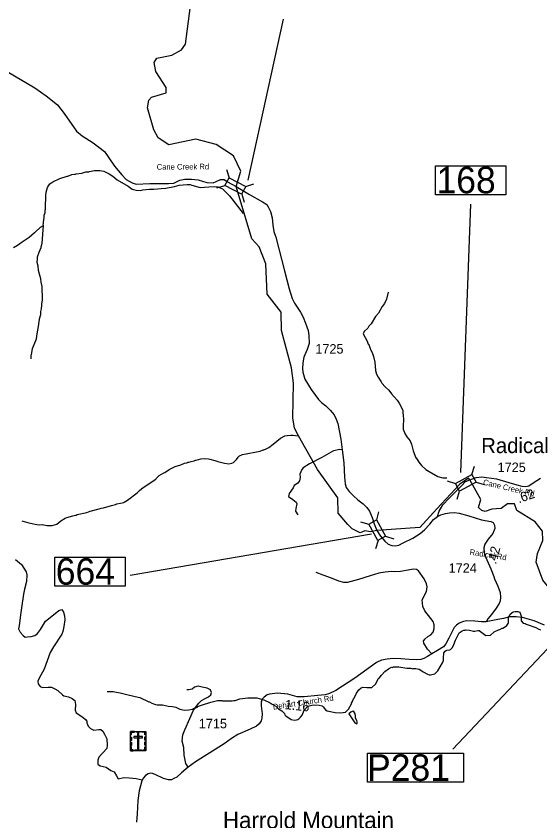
# Model space of a CAD drawing. Extents: x 1248224 to 1454986, y 825081 to 985870.
# Drawn here: x 1360606 to 1367517, y 928641 to 939269 of the extents above; entities that cross this region are included whole.
import ezdxf

# ---------------------------------------------------------------- set-up
doc = ezdxf.new("R2010")
doc.units = 0
for name, color, linetype in [('Exist Civil Demographics Community Label', 7, 'Continuous'), ('Exist Cultural Cemetery CELL', 7, 'Continuous'), ('Exist Geographical Mountain Summit Label', 7, 'Continuous'), ('Exist Hydrographic Creek Single Shore', 7, 'Continuous'), ('Exist Hydrographic Misc Water Feature', 7, 'Continuous'), ('Exist Road Non-System Type 51', 7, 'Continuous'), ('Exist Road Secondary Mileage Hundredths English Label', 7, 'Continuous'), ('Exist Road Secondary Structure Pipe Number Label', 7, 'Continuous'), ('Exist Road Secondary Structure Standard Bridge CELL', 7, 'Continuous'), ('Exist Road Secondary Structure Standard Bridge Number Label', 7, 'Continuous'), ('Exist Road Secondary Type 51 Attributed', 7, 'Continuous'), ('Exist Road Secondary Type 51 Label', 7, 'Continuous'), ('Exist Road Secondary Type 51 Number Label', 7, 'Continuous')]:
    doc.layers.add(name, color=color, linetype=linetype)

msp = doc.modelspace()

# ---------------------------------------------------------------- linework, layer by layer
at = {"layer": 'Exist Cultural Cemetery CELL'}
for points in [[(1362117, 929823), (1362316, 929823), (1362316, 929568), (1362117, 929568)], [(1362117, 929780), (1362128, 929780), (1362128, 929812), (1362168, 929812), (1362168, 929823), (1362117, 929823)], [(1362191, 929823), (1362242, 929823), (1362242, 929811), (1362191, 929811)], [(1362316, 929779), (1362304, 929779), (1362304, 929812), (1362264, 929812), (1362264, 929823), (1362316, 929823)], [(1362116, 929705), (1362116, 929749), (1362128, 929749), (1362128, 929705)], [(1362157, 929755), (1362157, 929736), (1362275, 929736), (1362275, 929755)], [(1362226, 929794), (1362207, 929794), (1362207, 929591), (1362226, 929591)], [(1362304, 929706), (1362304, 929750), (1362316, 929750), (1362316, 929706)], [(1362116, 929638), (1362116, 929681), (1362128, 929681), (1362128, 929638)], [(1362150, 929568), (1362150, 929580), (1362128, 929580), (1362128, 929620), (1362116, 929620), (1362116, 929568)], [(1362282, 929568), (1362282, 929580), (1362304, 929580), (1362304, 929620), (1362316, 929620), (1362316, 929568)], [(1362304, 929640), (1362304, 929684), (1362316, 929684), (1362316, 929640)], [(1362174, 929580), (1362259, 929580), (1362259, 929568), (1362174, 929568)]]:
    msp.add_lwpolyline(points, close=True, dxfattribs=at)
at = {"layer": 'Exist Hydrographic Creek Single Shore'}
for points in [[(1363508, 937019), (1363573, 937222), (1363476, 937425), (1363245, 937574), (1362979, 937642), (1362619, 937567), (1362479, 937662), (1362423, 937765), (1362338, 938059), (1362357, 938157), (1362391, 938199), (1362584, 938254), (1362586, 938326), (1362449, 938539), (1362426, 938658), (1362461, 938713), (1362662, 938752), (1362788, 938825), (1362840, 938899), (1362920, 939511)], [(1365366, 932475), (1365282, 932458), (1365208, 932470), (1365145, 932445), (1365041, 932499), (1364985, 932553), (1364855, 932706), (1364851, 932906), (1364584, 933280), (1364330, 933727), (1364279, 933827), (1364257, 933962), (1364267, 934422), (1364238, 934623), (1364108, 935118), (1364105, 935357), (1363918, 935598), (1363902, 935998), (1363815, 936223), (1363717, 936327), (1363508, 937019)], [(1366591, 933145), (1366576, 933165), (1366462, 933090), (1366157, 932762), (1365931, 932514), (1365366, 932475)], [(1367947, 931351), (1367554, 931821), (1367467, 932056), (1367487, 932174), (1367557, 932346), (1367552, 932465), (1367454, 932592), (1367211, 932742), (1367180, 932826), (1367090, 932830), (1367004, 932766), (1366882, 932756), (1366795, 932729), (1366750, 932742), (1366709, 932779), (1366736, 932885), (1366591, 933145)]]:
    msp.add_lwpolyline(points, dxfattribs=at)
at = {"layer": 'Exist Hydrographic Misc Water Feature'}
for points in [[(1360965, 936504), (1360964, 936522), (1360968, 936536), (1360969, 936560), (1360973, 936568), (1360973, 936592), (1360978, 936600), (1360978, 936640), (1360987, 936671), (1360988, 936705), (1360992, 936719), (1360997, 936919), (1361001, 936927), (1361001, 936943), (1361010, 936975), (1361020, 937004), (1361033, 937028), (1361051, 937052), (1361092, 937081), (1361181, 937123), (1361278, 937157), (1361286, 937157), (1361342, 937175), (1361374, 937182), (1361390, 937182), (1361398, 937186), (1361471, 937196), (1361527, 937211), (1361567, 937214), (1361575, 937218), (1361639, 937229), (1361711, 937229), (1361763, 937222), (1361834, 937184), (1361880, 937155), (1361941, 937106), (1361968, 937087), (1362085, 937023), (1362138, 936983), (1362190, 936968), (1362246, 936967), (1362278, 936974), (1362366, 936984), (1362422, 936983), (1362518, 936993), (1362582, 936995), (1362695, 937017), (1362759, 937037), (1362863, 937047), (1362901, 937044), (1362923, 937036), (1363034, 937007), (1363090, 937008), (1363147, 937015), (1363223, 937019), (1363266, 937014), (1363328, 936989), (1363421, 936895), (1363603, 936660)], [(1360573, 936213), (1360626, 936243), (1360687, 936290), (1360776, 936350), (1360850, 936412), (1360858, 936416), (1360929, 936481), (1360965, 936504)], [(1360803, 934744), (1360806, 934792), (1360810, 934800), (1360816, 934847), (1360824, 934879), (1360875, 935006), (1360875, 935022), (1360879, 935030), (1360880, 935048), (1360907, 935197), (1360906, 935206), (1360916, 935261), (1360915, 935269), (1360930, 935329), (1360931, 935369), (1360939, 935401), (1360950, 935504), (1360954, 935512), (1360955, 935584), (1360949, 935640), (1360950, 935697), (1360938, 935754), (1360932, 935801), (1360914, 935861), (1360903, 935909), (1360896, 935965), (1360885, 936014), (1360886, 936064), (1360890, 936088), (1360912, 936153), (1360937, 936212), (1360936, 936220), (1360950, 936272), (1360965, 936504)], [(1365517, 935624), (1365495, 935529), (1365466, 935473), (1365437, 935434), (1365387, 935347), (1365350, 935300), (1365290, 935205), (1365261, 935174), (1365245, 935150), (1365200, 935103), (1365187, 935075), (1365239, 934975), (1365252, 934936), (1365258, 934934), (1365277, 934878), (1365282, 934871), (1365308, 934814), (1365322, 934773), (1365341, 934700), (1365350, 934588), (1365361, 934540), (1365381, 934499), (1365423, 934438), (1365431, 934422), (1365474, 934373), (1365525, 934328), (1365558, 934280), (1365595, 934243), (1365632, 934198), (1365661, 934157), (1365698, 934084), (1365707, 934060), (1365710, 934020), (1365714, 934012), (1365716, 933925), (1365711, 933872), (1365714, 933816), (1365738, 933748), (1365761, 933711), (1365785, 933687), (1365806, 933658), (1365825, 933618), (1365844, 933529), (1365881, 933436), (1365885, 933434), (1365920, 933379), (1365955, 933335), (1366014, 933283), (1366077, 933244), (1366085, 933236), (1366172, 933190), (1366236, 933172), (1366290, 933171)], [(1362468, 933176), (1362494, 933202), (1362553, 933239), (1362569, 933244), (1362626, 933283), (1362706, 933321), (1362779, 933344), (1362827, 933363), (1362859, 933370), (1362875, 933377), (1362883, 933377), (1362916, 933389), (1362956, 933396), (1362972, 933403), (1362980, 933403), (1363044, 933422), (1363085, 933425), (1363143, 933423), (1363164, 933419), (1363228, 933402), (1363268, 933385), (1363355, 933363), (1363411, 933357), (1363451, 933365), (1363475, 933374), (1363514, 933413), (1363537, 933445), (1363553, 933460), (1363594, 933481), (1363827, 933524), (1363867, 933539), (1363875, 933539), (1363907, 933554), (1363940, 933573), (1363997, 933614), (1364094, 933694), (1364151, 933725), (1364183, 933732), (1364231, 933737), (1364263, 933736), (1364291, 933730), (1364330, 933727)], [(1360679, 932605), (1360774, 932577), (1360878, 932554), (1360918, 932550), (1360950, 932553), (1361017, 932543), (1361081, 932542), (1361142, 932561), (1361195, 932603), (1361251, 932638), (1361276, 932649), (1361356, 932668), (1361388, 932679), (1361396, 932679), (1361413, 932686), (1361537, 932712), (1361584, 932732), (1361702, 932760), (1361726, 932769), (1361758, 932775), (1361863, 932808), (1361919, 932819), (1361936, 932827), (1361984, 932838), (1362028, 932845), (1362031, 932850), (1362077, 932875), (1362203, 932975), (1362235, 933006), (1362284, 933045), (1362451, 933155), (1362453, 933161), (1362468, 933176)], [(1366243, 930758), (1366243, 930782), (1366247, 930790), (1366251, 930862), (1366265, 930882), (1366281, 930893), (1366290, 930897), (1366328, 930900), (1366338, 930906), (1366362, 930930), (1366383, 930971), (1366402, 931030), (1366451, 931126), (1366491, 931151), (1366515, 931160), (1366531, 931160), (1366539, 931163), (1366587, 931162), (1366643, 931145), (1366659, 931145), (1366699, 931156), (1366715, 931156), (1366802, 931090), (1366866, 931096), (1366915, 931139), (1366971, 931166), (1366987, 931169), (1367020, 931185), (1367028, 931185), (1367052, 931198), (1367083, 931223), (1367097, 931247), (1367101, 931263), (1367103, 931327), (1367110, 931341), (1367127, 931372), (1367164, 931403), (1367191, 931407), (1367224, 931405), (1367252, 931396), (1367263, 931370), (1367268, 931344), (1367271, 931282), (1367297, 931251), (1367321, 931246), (1367337, 931238), (1367464, 931195), (1367496, 931178), (1367527, 931165)], [(1361806, 930348), (1361886, 930348), (1361953, 930337), (1361977, 930334), (1362049, 930313), (1362176, 930282), (1362240, 930272), (1362359, 930214), (1362367, 930213), (1362398, 930197), (1362446, 930180), (1362466, 930175), (1362536, 930174), (1362613, 930156), (1362668, 930152), (1362713, 930142), (1362765, 930118), (1362828, 930105), (1362884, 930106), (1362933, 930117), (1362957, 930128), (1362965, 930128), (1362999, 930145), (1363001, 930151), (1363050, 930170), (1363175, 930211), (1363263, 930233), (1363319, 930232), (1363327, 930228), (1363455, 930225), (1363479, 930232), (1363495, 930232), (1363556, 930251), (1363664, 930268), (1363780, 930266), (1363875, 930240), (1363958, 930200), (1363986, 930181), (1364033, 930156), (1364069, 930123), (1364112, 930094), (1364145, 930058), (1364151, 930043), (1364163, 930029), (1364234, 929982), (1364273, 929971), (1364305, 929974), (1364322, 929982), (1364338, 929991), (1364360, 930013), (1364379, 930038), (1364408, 930104), (1364457, 930158), (1364527, 930174), (1364604, 930171), (1364645, 930160), (1364659, 930148), (1364686, 930109), (1364708, 930093), (1364816, 930074), (1364892, 930069), (1364952, 930079), (1364990, 930115), (1365030, 930186), (1365030, 930194), (1365043, 930217), (1365043, 930225), (1365080, 930288), (1365095, 930328), (1365126, 930373), (1365159, 930399), (1365179, 930406), (1365235, 930401), (1365299, 930404), (1365302, 930409), (1365348, 930446), (1365389, 930521), (1365395, 930525), (1365426, 930567), (1365471, 930614), (1365520, 930651), (1365561, 930670), (1365569, 930669), (1365585, 930677), (1365657, 930675), (1365762, 930660), (1365812, 930658), (1365840, 930651), (1365848, 930655), (1365878, 930654), (1365924, 930645), (1365948, 930633), (1365979, 930608), (1366035, 930579), (1366058, 930570), (1366074, 930570), (1366131, 930585), (1366171, 930622), (1366234, 930727), (1366243, 930758)], [(1365101, 929925), (1365105, 929932), (1365105, 929948), (1365101, 929968), (1365082, 930000), (1365083, 930032), (1365075, 930065), (1365060, 930087), (1365052, 930089), (1365040, 930085), (1365024, 930078), (1364998, 930057), (1365007, 930042), (1365077, 929937), (1365101, 929925)]]:
    msp.add_lwpolyline(points, dxfattribs=at)
at = {"layer": 'Exist Road Non-System Type 51'}
for points in [[(1364908, 933542), (1364877, 933545), (1364794, 933528), (1364639, 933439), (1364478, 933355), (1364392, 933304), (1364374, 933280), (1364350, 933221), (1364356, 933178), (1364343, 933131), (1364325, 933100), (1364276, 933068), (1364260, 933041), (1364209, 932964), (1364199, 932923), (1364256, 932886), (1364303, 932849), (1364311, 932827), (1364297, 932768), (1364294, 932732), (1364321, 932681)], [(1360598, 932095), (1360677, 932029), (1360740, 931929), (1360745, 931890), (1360742, 931801), (1360716, 931703), (1360704, 931635), (1360694, 931572), (1360686, 931518), (1360670, 931391), (1360644, 931220), (1360636, 931177), (1360658, 931132), (1360697, 931089), (1360726, 931068), (1360756, 931070), (1360806, 931076), (1360852, 931090), (1360887, 931117), (1360928, 931168), (1360993, 931280), (1361075, 931345), (1361168, 931418), (1361211, 931432)], [(1366091, 930848), (1366036, 930907), (1365984, 930986), (1365982, 931015), (1366000, 931040), (1366037, 931076), (1366080, 931098), (1366107, 931132), (1366121, 931181), (1366124, 931230), (1366110, 931274), (1366079, 931315), (1366001, 931415), (1365973, 931472), (1365965, 931562), (1366019, 931672), (1366030, 931733), (1366023, 931770), (1365988, 931838), (1365917, 931945), (1365890, 931963), (1365843, 931967), (1365777, 931950), (1365679, 931933), (1365598, 931929), (1365565, 931934), (1365475, 931925), (1365393, 931911), (1365277, 931879), (1365122, 931831), (1364978, 931790), (1364932, 931790), (1364866, 931807), (1364766, 931847), (1364659, 931885), (1364567, 931920)], [(1361211, 931432), (1361233, 931396), (1361245, 931351), (1361247, 931296), (1361236, 931209), (1361223, 931141), (1361210, 931106), (1361100, 930940), (1361053, 930865), (1360974, 930645), (1360910, 930524), (1360891, 930486), (1360896, 930449), (1360921, 930416), (1360956, 930403), (1361029, 930408), (1361073, 930405), (1361117, 930384), (1361155, 930361), (1361217, 930305), (1361235, 930292), (1361297, 930281), (1361344, 930257), (1361379, 930232), (1361390, 930177), (1361387, 930104), (1361400, 930069), (1361435, 930048), (1361491, 930006), (1361520, 929982), (1361537, 929960), (1361539, 929935)], [(1362877, 929352), (1362845, 929401), (1362825, 929509), (1362817, 929610), (1362798, 929694), (1362807, 929776), (1362833, 929842), (1362897, 929993), (1362945, 930105), (1363016, 930197), (1363051, 930232), (1363101, 930256), (1363145, 930281), (1363177, 930307), (1363183, 930337), (1363169, 930371), (1363128, 930392), (1363062, 930408), (1363006, 930419), (1362959, 930408), (1362929, 930379), (1362886, 930373), (1362859, 930373)], [(1361539, 929935), (1361556, 929890), (1361587, 929863), (1361632, 929841), (1361698, 929850), (1361725, 929846), (1361752, 929828), (1361774, 929788), (1361801, 929726), (1361805, 929641), (1361801, 929597), (1361752, 929539), (1361698, 929485), (1361685, 929445), (1361685, 929392), (1361716, 929370), (1361792, 929352), (1361854, 929307), (1361898, 929290), (1361929, 929236), (1361952, 929196), (1362027, 929214), (1362103, 929210), (1362192, 929201), (1362267, 929183)]]:
    msp.add_lwpolyline(points, dxfattribs=at)
at = {"layer": 'Exist Road Secondary Structure Pipe Number Label'}
msp.add_line((1367960, 931278), (1366367, 929587), dxfattribs=at)
msp.add_lwpolyline([(1365244, 929534), (1366510, 929534), (1366510, 929151), (1365244, 929151)], close=True, dxfattribs=at)
at = {"layer": 'Exist Road Secondary Structure Standard Bridge CELL'}
for p, q in [((1363383, 937243), (1363416, 937135)), ((1363635, 937018), (1363743, 937052)), ((1363254, 936999), (1363362, 937033)), ((1363582, 936918), (1363615, 936810)), ((1366621, 933215), (1366653, 933324)), ((1366294, 933130), (1366403, 933098)), ((1366675, 933115), (1366783, 933083)), ((1366425, 932888), (1366458, 932996)), ((1365389, 932724), (1365359, 932615)), ((1365149, 932589), (1365258, 932558)), ((1365480, 932399), (1365589, 932368)), ((1365381, 932343), (1365350, 932234))]:
    msp.add_line(p, q, dxfattribs=at)
for points in [[(1363416, 937135), (1363635, 937019), (1363581, 936917), (1363362, 937033)], [(1366403, 933098), (1366621, 933216), (1366676, 933114), (1366458, 932996)], [(1365359, 932615), (1365480, 932399), (1365379, 932342), (1365258, 932558)]]:
    msp.add_lwpolyline(points, close=True, dxfattribs=at)
at = {"layer": 'Exist Road Secondary Structure Standard Bridge Number Label'}
for p, q in [((1363667, 937102), (1364134, 939227)), ((1366473, 933240), (1366605, 936784)), ((1365296, 932428), (1362111, 931880))]:
    msp.add_line(p, q, dxfattribs=at)
for points in [[(1366140, 937293), (1367069, 937293), (1367069, 936909), (1366140, 936909)], [(1361116, 932125), (1362045, 932125), (1362045, 931741), (1361116, 931741)]]:
    msp.add_lwpolyline(points, close=True, dxfattribs=at)
at = {"layer": 'Exist Road Secondary Type 51 Attributed'}
for points in [[(1360487, 938537), (1360853, 938323), (1361002, 938216), (1361152, 938097), (1361238, 937984), (1361401, 937751), (1361477, 937687), (1361622, 937596), (1361770, 937481), (1361830, 937395), (1361902, 937288), (1362001, 937173), (1362059, 937113), (1362136, 937069), (1362192, 937049), (1362368, 937056), (1362615, 937056), (1362685, 937062), (1362764, 937103), (1362830, 937117), (1362921, 937115), (1363010, 937105), (1363123, 937070), (1363205, 937066), (1363247, 937083), (1363304, 937112), (1363349, 937112), (1363394, 937081), (1363508, 937019)], [(1363508, 937019), (1363687, 936913), (1363858, 936817), (1363912, 936781), (1363931, 936751), (1363963, 936690), (1363983, 936606), (1363995, 936510), (1364007, 936423), (1364033, 936349), (1364148, 935907), (1364209, 935666), (1364247, 935541), (1364277, 935477), (1364324, 935410), (1364360, 935357), (1364394, 935291), (1364424, 935213), (1364458, 935118), (1364470, 935052), (1364472, 934945), (1364448, 934868), (1364404, 934767), (1364390, 934691), (1364386, 934614), (1364390, 934568), (1364414, 934475), (1364499, 934337), (1364595, 934204), (1364636, 934166), (1364692, 934124), (1364751, 934066), (1364801, 934002), (1364831, 933944), (1364849, 933887), (1364891, 933682), (1364908, 933542), (1364928, 933370), (1364940, 933181), (1364946, 933094), (1364962, 933042), (1365000, 932990), (1365058, 932935), (1365115, 932881), (1365185, 932829), (1365235, 932781), (1365268, 932733), (1365304, 932647), (1365332, 932562), (1365366, 932475)], [(1366168, 932659), (1366187, 932733), (1366238, 932815), (1366322, 932905), (1366402, 932985), (1366482, 933067), (1366535, 933122), (1366591, 933145)], [(1366591, 933145), (1366675, 933175), (1366753, 933184), (1366814, 933176), (1366946, 933159), (1367107, 933108), (1367215, 933081), (1367281, 933061), (1367328, 933059), (1367370, 933067), (1367429, 933106), (1367527, 933165)], [(1366168, 932659), (1366208, 932681), (1366270, 932700), (1366323, 932710), (1366385, 932714), (1366453, 932704), (1366581, 932669), (1366747, 932619), (1366868, 932595), (1366900, 932580), (1366920, 932548), (1366924, 932504), (1366894, 932438), (1366836, 932361), (1366790, 932297), (1366776, 932245), (1366782, 932187), (1366800, 932130), (1366869, 931970), (1366909, 931870), (1366919, 931838), (1366961, 931743), (1366995, 931657), (1366999, 931596), (1366993, 931548), (1366979, 931510), (1366941, 931452), (1366879, 931367), (1366832, 931309), (1366810, 931270)], [(1365366, 932475), (1365415, 932400), (1365471, 932335), (1365515, 932297), (1365564, 932277), (1365612, 932275), (1365656, 932283), (1365714, 932311), (1365841, 932376), (1365936, 932436), (1365993, 932484), (1366063, 932561), (1366115, 932623), (1366168, 932659)], [(1367576, 931224), (1367441, 931281), (1367289, 931328), (1367202, 931338), (1367114, 931338), (1367037, 931313), (1366964, 931300), (1366810, 931270)], [(1366810, 931270), (1366748, 931268), (1366657, 931280), (1366553, 931285), (1366510, 931276), (1366454, 931254), (1366416, 931227), (1366384, 931195), (1366316, 931055), (1366275, 930980), (1366243, 930941), (1366165, 930893), (1366091, 930848), (1366036, 930812), (1365986, 930785), (1365945, 930771), (1365893, 930768), (1365793, 930772), (1365681, 930782), (1365583, 930785), (1365500, 930779), (1365427, 930762), (1365360, 930731), (1365077, 930526), (1364826, 930363), (1364742, 930325), (1364684, 930308), (1364589, 930296), (1364408, 930278), (1364316, 930281), (1364190, 930313), (1364053, 930327), (1363948, 930316), (1363919, 930304), (1363879, 930274), (1363854, 930247), (1363841, 930207), (1363841, 930161), (1363851, 930053), (1363850, 929997), (1363839, 929962), (1363815, 929924), (1363777, 929892), (1363694, 929851), (1363531, 929781), (1363447, 929729), (1363350, 929659), (1362974, 929421), (1362877, 929352), (1362789, 929275), (1362725, 929218), (1362685, 929199), (1362655, 929185), (1362615, 929183), (1362551, 929200), (1362442, 929253), (1362404, 929269), (1362379, 929270), (1362350, 929261), (1362312, 929240), (1362285, 929212), (1362265, 929171), (1362229, 929040), (1362210, 928909), (1362204, 928735), (1362195, 928624)]]:
    msp.add_lwpolyline(points, dxfattribs=at)

# ---------------------------------------------------------------- texts
at = {"layer": 'Exist Civil Demographics Community Label'}
msp.add_text('Radical', height=200, dxfattribs=at).set_placement((1366743, 933498))
at = {"layer": 'Exist Geographical Mountain Summit Label'}
msp.add_text('Harrold Mountain', height=220, dxfattribs=at).set_placement((1363335, 928541))
at = {"layer": 'Exist Road Secondary Mileage Hundredths English Label'}
for s, rotation, p in [('.62', 19.3035, (1367240, 932835)), ('.42', 74.943, (1366937, 932023)), ('1.16', 354.2851, (1364147, 930118))]:
    msp.add_text(s, height=125, rotation=rotation, dxfattribs=at).set_placement(p)
at = {"layer": 'Exist Road Secondary Structure Pipe Number Label'}
msp.add_text('P281', height=350, dxfattribs=at).set_placement((1365237, 929170))
at = {"layer": 'Exist Road Secondary Structure Standard Bridge Number Label'}
for s, p in [('168', (1366153, 936929)), ('664', (1361129, 931760))]:
    msp.add_text(s, height=350, dxfattribs=at).set_placement(p)
at = {"layer": 'Exist Road Secondary Type 51 Label'}
for s, rotation, p in [('Cane Creek Rd', 0.3387, (1362461, 937240)), ('Cane Creek Rd', 346.6472, (1366762, 933081)), ('Radical Rd', 351.1595, (1366586, 932157)), ('Dehart Church Rd', 8.6042, (1364000, 930109))]:
    msp.add_text(s, height=75, rotation=rotation, dxfattribs=at).set_placement(p)
at = {"layer": 'Exist Road Secondary Type 51 Number Label'}
for s, p in [('1725', (1364554, 934812)), ('1725', (1366959, 933248)), ('1724', (1366313, 931918)), ('1715', (1363016, 929864))]:
    msp.add_text(s, height=125, dxfattribs=at).set_placement(p)

doc.saveas('drawing.dxf')
